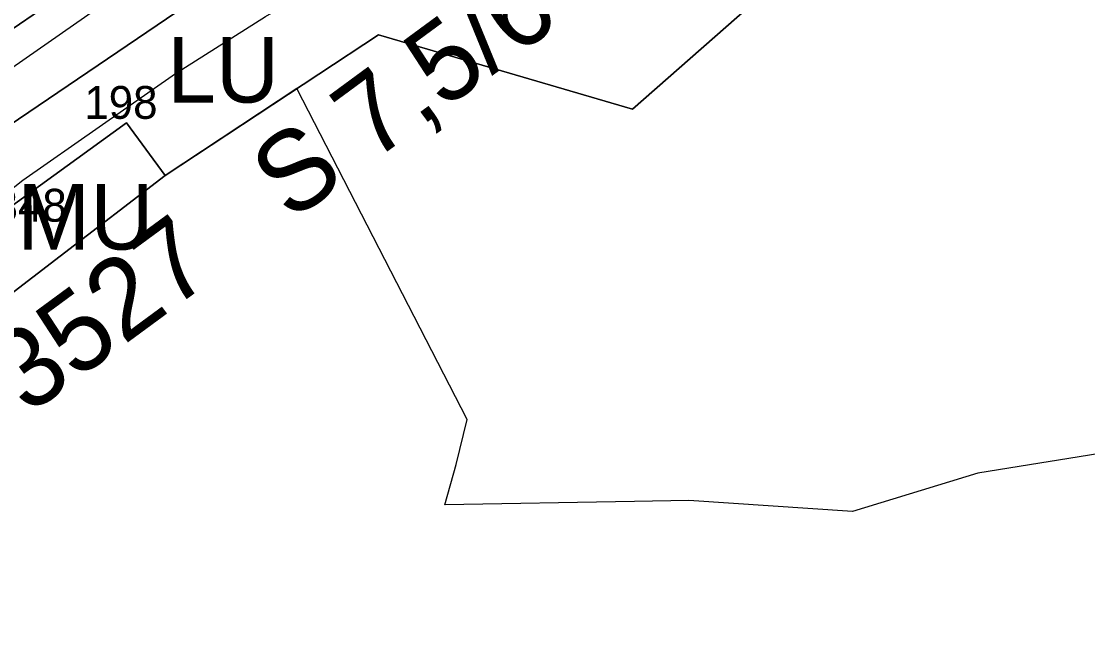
# Model space of a CAD drawing. Extents: x -690419 to -685080, y -987825 to -981190.
# Drawn here: x -686204.8 to -686042.4, y -987412 to -987317.8 of the extents above; entities that cross this region are included whole.
import ezdxf

# ---------------------------------------------------------------- set-up
doc = ezdxf.new("R2010")
doc.units = 0
for name, color, linetype in [('BPEJ (S) - hranice', 7, 'Continuous'), ('Docházková izochrona BUS (S)', 7, 'Continuous'), ('Hranice řešeného území (S)', 7, 'Continuous'), ('Katastrální území (S) - hranice', 7, 'Continuous'), ('Komunikace popis trid a kategorie popis S', 7, 'Continuous'), ('Lesy hospodářské', 7, 'Continuous'), ('OP silnic (S)', 7, 'Continuous'), ('Plochy dopravy silniční DS (S)', 7, 'Continuous'), ('Plochy lesní všeobecné LU (S)', 7, 'Continuous'), ('Plochy smíšené nezastavěného území všeobecné MU (S)', 7, 'Continuous'), ('Regulacni bloky_ID', 7, 'Continuous'), ('Regulační bloky STABILIZOVANÉ (S)', 7, 'Continuous'), ('Regulační kódy STABILIZOVANÉ (S)', 7, 'Continuous'), ('Silnice III třídy (S) - osa', 7, 'Continuous'), ('Trasy cykloturistické (S)', 7, 'Continuous')]:
    doc.layers.add(name, color=color, linetype=linetype)

msp = doc.modelspace()

# ---------------------------------------------------------------- linework, layer by layer
at = {"layer": 'BPEJ (S) - hranice'}
msp.add_lwpolyline([(-686033.22, -987283.79), (-686060.67, -987287.94), (-686067.7, -987292.33), (-686080.39, -987304.26), (-686090.37, -987312.43), (-686111.71, -987331.2), (-686150.38, -987319.87), (-686159.47, -987325.86), (-686182.89, -987341.3), (-686209.49, -987361.73), (-686218.67, -987361.81), (-686222.43, -987364.27), (-686222.71, -987364.53), (-686228.5, -987352.5), (-686240, -987330), (-686254, -987319.5), (-686286.5, -987311), (-686501.5, -987285)], dxfattribs=at)
at = {"layer": 'Docházková izochrona BUS (S)'}
msp.add_arc((-686098.23, -987012.24), 400, 19.1563, 249.3492, dxfattribs=at)
at = {"layer": 'Hranice řešeného území (S)'}
msp.add_lwpolyline([(-686033.22, -987283.79), (-686060.67, -987287.94), (-686067.7, -987292.33), (-686080.39, -987304.26), (-686090.37, -987312.43), (-686111.71, -987331.2), (-686150.38, -987319.87), (-686159.47, -987325.86), (-686182.89, -987341.3), (-686214.92, -987365.9), (-686261.92, -987405.68), (-686265.5, -987408.83), (-686277.45, -987419.33), (-686280.17, -987421.73), (-686292.96, -987426.07)], dxfattribs=at)
at = {"layer": 'Katastrální území (S) - hranice'}
msp.add_lwpolyline([(-686292.96, -987426.07), (-686280.17, -987421.73), (-686277.45, -987419.33), (-686265.5, -987408.83), (-686261.92, -987405.68), (-686214.92, -987365.9), (-686182.89, -987341.3), (-686159.47, -987325.86), (-686150.38, -987319.87), (-686111.71, -987331.2), (-686090.37, -987312.43), (-686080.39, -987304.26), (-686067.7, -987292.33), (-686060.67, -987287.94), (-686033.22, -987283.79)], dxfattribs=at)
at = {"layer": 'Lesy hospodářské'}
for points in [[(-686208.27, -987334.75), (-686164.54, -987305.12), (-686157.97, -987301.95), (-686156.04, -987306.36), (-686151.9, -987315.46), (-686135.11, -987309.42), (-686090.37, -987312.43), (-686080.39, -987304.26), (-686067.7, -987292.33), (-686060.67, -987287.94), (-686033.22, -987283.79)], [(-686014.07, -987379.4), (-686059.11, -987386.66), (-686078.19, -987392.5), (-686103.12, -987390.83), (-686111.4, -987390.98), (-686140.27, -987391.47), (-686138.55, -987385.34), (-686136.88, -987378.47), (-686162.82, -987328.07), (-686182.89, -987341.3), (-686188.76, -987333.27), (-686210.98, -987349.33)]]:
    msp.add_lwpolyline(points, dxfattribs=at)
at = {"layer": 'OP silnic (S)'}
msp.add_lwpolyline([(-686244.08, -987390.58), (-686238.12, -987380.08), (-686230.97, -987369.41), (-686225.42, -987361.96), (-686219.35, -987355.07), (-686211.24, -987347.26), (-686204.56, -987342.03), (-686181.34, -987325.8), (-686167.62, -987317.08), (-686155.99, -987310.4), (-686144.3, -987304.74), (-686128.56, -987299.6), (-686109.23, -987294.85), (-686081.16, -987288.66), (-686059.19, -987284.32), (-686038.15, -987281.06), (-686014.58, -987278.43), (-685963.25, -987275.26), (-685946.28, -987273.47), (-685936.73, -987271.58)], dxfattribs=at)
at = {"layer": 'Plochy dopravy silniční DS (S)'}
msp.add_lwpolyline([(-686028.85, -987270.76), (-686069.49, -987277.5), (-686123.88, -987288.75), (-686143.64, -987295.03), (-686157.97, -987301.95), (-686164.54, -987305.12), (-686208.27, -987334.75), (-686229.97, -987353.88), (-686245.98, -987373.79), (-686261.92, -987405.68), (-686265.5, -987408.83), (-686277.45, -987419.33), (-686280.17, -987421.73), (-686278.21, -987417.3), (-686256.3, -987367.79), (-686240.2, -987345.58), (-686237.88, -987343.68), (-686215.08, -987325.08), (-686171.04, -987294.97), (-686146.34, -987282.95), (-686132.49, -987279.5), (-686104.29, -987271.96), (-686072.79, -987266.16), (-686030.62, -987259.58)], dxfattribs=at)
at = {"layer": 'Plochy lesní všeobecné LU (S)'}
msp.add_lwpolyline([(-686151.9, -987315.46), (-686135.11, -987309.42), (-686090.37, -987312.43), (-686111.71, -987331.2), (-686150.38, -987319.87), (-686159.47, -987325.86), (-686182.89, -987341.3), (-686188.76, -987333.27), (-686210.98, -987349.33), (-686214.92, -987365.9), (-686229.97, -987353.88), (-686208.27, -987334.75), (-686164.54, -987305.12), (-686157.97, -987301.95), (-686156.04, -987306.36)], close=True, dxfattribs=at)
at = {"layer": 'Plochy smíšené nezastavěného území všeobecné MU (S)'}
for points in [[(-686237.88, -987343.68), (-686235.34, -987338.76), (-686231.75, -987335.27), (-686206.95, -987311.19), (-686151.27, -987274.15), (-686133.11, -987277.38), (-686132.49, -987279.5), (-686146.34, -987282.95), (-686171.04, -987294.97), (-686215.08, -987325.08)], [(-686214.92, -987365.9), (-686210.98, -987349.33), (-686188.76, -987333.27), (-686182.89, -987341.3)]]:
    msp.add_lwpolyline(points, close=True, dxfattribs=at)
at = {"layer": 'Regulační bloky STABILIZOVANÉ (S)'}
msp.add_lwpolyline([(-686028.85, -987270.76), (-686069.49, -987277.5), (-686123.88, -987288.75), (-686143.64, -987295.03), (-686157.97, -987301.95), (-686164.54, -987305.12), (-686208.27, -987334.75), (-686229.97, -987353.88), (-686245.98, -987373.79), (-686261.92, -987405.68), (-686265.5, -987408.83), (-686277.45, -987419.33), (-686280.17, -987421.73), (-686278.21, -987417.3), (-686256.3, -987367.79), (-686240.2, -987345.58), (-686237.88, -987343.68), (-686215.08, -987325.08), (-686171.04, -987294.97), (-686146.34, -987282.95), (-686132.49, -987279.5), (-686104.29, -987271.96), (-686072.79, -987266.16), (-686030.62, -987259.58)], dxfattribs=at)
for points in [[(-686237.88, -987343.68), (-686235.34, -987338.76), (-686231.75, -987335.27), (-686206.95, -987311.19), (-686151.27, -987274.15), (-686133.11, -987277.38), (-686132.49, -987279.5), (-686146.34, -987282.95), (-686171.04, -987294.97), (-686215.08, -987325.08)], [(-686151.9, -987315.46), (-686135.11, -987309.42), (-686090.37, -987312.43), (-686111.71, -987331.2), (-686150.38, -987319.87), (-686159.47, -987325.86), (-686182.89, -987341.3), (-686188.76, -987333.27), (-686210.98, -987349.33), (-686214.92, -987365.9), (-686229.97, -987353.88), (-686208.27, -987334.75), (-686164.54, -987305.12), (-686157.97, -987301.95), (-686156.04, -987306.36)], [(-686214.92, -987365.9), (-686210.98, -987349.33), (-686188.76, -987333.27), (-686182.89, -987341.3)]]:
    msp.add_lwpolyline(points, close=True, dxfattribs=at)
at = {"layer": 'Silnice III třídy (S) - osa'}
msp.add_lwpolyline([(-686040.13, -987266.19), (-686061.79, -987269.55), (-686084.23, -987273.98), (-686112.64, -987280.24), (-686132.69, -987285.17), (-686149.92, -987290.8), (-686163, -987297.13), (-686175.38, -987304.24), (-686189.66, -987313.32), (-686213.49, -987329.97), (-686221.09, -987335.92), (-686230.2, -987344.7), (-686237.08, -987352.51), (-686243.22, -987360.75), (-686250.89, -987372.19), (-686258.28, -987385.21), (-686266.08, -987402.52), (-686270.41, -987413.14)], dxfattribs=at)
at = {"layer": 'Trasy cykloturistické (S)'}
msp.add_lwpolyline([(-685801.3, -987161.29), (-685797.44, -987179.49), (-685799.03, -987192.68), (-685802.15, -987205.31), (-685898.62, -987251.44), (-685933.61, -987264.29), (-685955.44, -987266.22), (-686011.69, -987269.62), (-686028.85, -987270.76), (-686069.49, -987277.5), (-686123.88, -987288.75), (-686143.64, -987295.03), (-686157.97, -987301.95), (-686164.54, -987305.12), (-686208.27, -987334.75), (-686208.27, -987334.75), (-686229.97, -987353.88), (-686245.98, -987373.79), (-686261.92, -987405.68)], dxfattribs=at)

# ---------------------------------------------------------------- texts
at = {"layer": 'Komunikace popis trid a kategorie popis S'}
msp.add_text('III/03527   S 7,5/60', height=12.15, rotation=36.3324, dxfattribs=at).set_placement((-686225.61, -987393.97))
at = {"layer": 'Regulacni bloky_ID'}
for s, p in [('198', (-686195.21, -987332.68)), ('348', (-686209.03, -987348.34))]:
    msp.add_text(s, height=5, dxfattribs=at).set_placement(p)
at = {"layer": 'Regulační kódy STABILIZOVANÉ (S)'}
for s, p in [('LU', (-686182.61, -987330.2)), ('MU', (-686205.46, -987352.59))]:
    msp.add_text(s, height=10, dxfattribs=at).set_placement(p)

doc.saveas('drawing.dxf')
